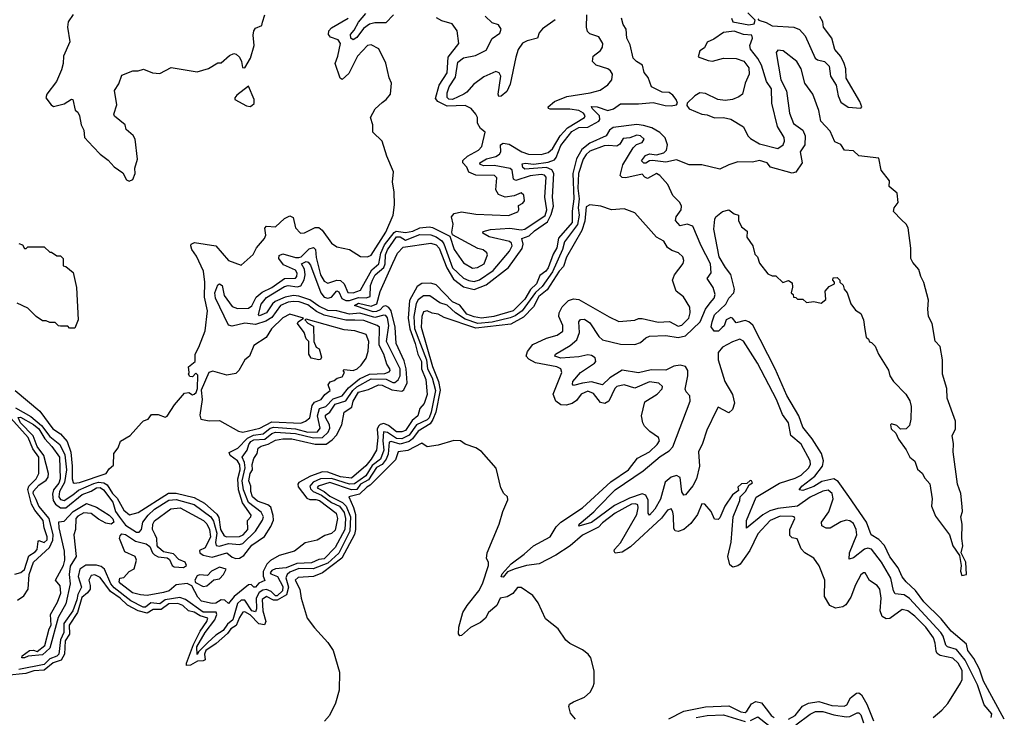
# Model space of a CAD drawing. Extents: x 2293878 to 2522763, y 823964 to 1006972.
# Tile 302 of 407: x 2414889 to 2420340, y 936995 to 940857. Entities that reach past the tile are written whole.
import ezdxf

# ---------------------------------------------------------------- set-up
doc = ezdxf.new("R2010")
doc.units = 0

msp = doc.modelspace()

# ---------------------------------------------------------------- linework, layer by layer
at = {"layer": '0CON20XD'}
for points in [[(2415185, 940886), (2415156.9, 940845), (2415154.4, 940815), (2415166, 940735), (2415130.8, 940655), (2415130, 940615), (2415121.2, 940578.8), (2415092.5, 940515), (2415039.2, 940445), (2415034, 940425), (2415063.3, 940385), (2415076.4, 940376.4), (2415135, 940390.8), (2415175, 940417.5), (2415182.5, 940415), (2415196.4, 940356.4), (2415210, 940345), (2415220, 940325), (2415228.8, 940275), (2415243.3, 940245), (2415247.5, 940205), (2415295, 940152.5), (2415335, 940112.5), (2415379.7, 940079.7), (2415412.6, 940042.6), (2415459.4, 940009.4), (2415480.7, 939970.7), (2415495, 939962.5), (2415515, 939972.5), (2415527.5, 940005), (2415526.2, 940035), (2415541.1, 940085), (2415528, 940195), (2415517, 940217), (2415479.3, 940249.3), (2415472.5, 940275), (2415413.6, 940323.6), (2415410, 940335), (2415427.5, 940385), (2415413.3, 940465), (2415437, 940503), (2415455, 940550), (2415515, 940573.3), (2415545, 940573.3), (2415575, 940582.5), (2415625, 940562.5), (2415665, 940560), (2415727, 940593), (2415871.7, 940568.3), (2415935, 940587.5), (2415985, 940617.5), (2416005, 940617.5), (2416050.7, 940659.3), (2416075, 940670), (2416087, 940667), (2416105, 940650), (2416117.5, 940625), (2416123, 940593), (2416135, 940590), (2416167.5, 940645), (2416186.4, 940713.6), (2416182, 940772), (2416186, 940795), (2416195, 940811.2), (2416230, 940825), (2416233, 940843), (2416246.2, 940883.8)], [(2415442.3, 938102.3), (2415475, 938059.3), (2415535, 938020.4), (2415550.7, 938019.3), (2415563.2, 938035), (2415570.7, 938075), (2415600.7, 938115), (2415635, 938147.7), (2415715, 938197.8), (2415755, 938201.1), (2415855, 938173.7), (2415946.6, 938105), (2415961.4, 938081.4), (2415979.8, 938015), (2415972.2, 937962.2), (2415976.1, 937946.1), (2415995, 937942.7), (2416045, 937957.4), (2416105, 937952.2), (2416125, 937958.1), (2416194.1, 938025), (2416233.4, 938086.6), (2416238.6, 938105), (2416225, 938130.3), (2416154.8, 938185), (2416128.8, 938255), (2416121.5, 938305), (2416137, 938377), (2416133.4, 938405), (2416120.6, 938435), (2416148.3, 938475), (2416158.1, 938505), (2416168.6, 938521.4), (2416185, 938531.6), (2416245.8, 938534.2), (2416285, 938565.7), (2416305, 938573.4), (2416415, 938566.1), (2416515, 938541.9), (2416565, 938544.3), (2416595.9, 938574.1), (2416606.8, 938595), (2416603.4, 938615), (2416581.6, 938655), (2416582.8, 938667.2), (2416606.2, 938683.8), (2416635, 938727.9), (2416695, 938747.3), (2416732.9, 938805), (2416755, 938825.5), (2416835, 938868.4), (2416917.1, 938867.1), (2416955, 938849.4), (2416965, 938849.1), (2416985, 938863.2), (2416995.5, 938885), (2416994.5, 938925), (2416919.8, 939075), (2416932.5, 939165), (2416925, 939205.8), (2416915, 939218.9), (2416905, 939221.2), (2416855, 939208.8), (2416772.1, 939232.1), (2416715, 939226.8), (2416645, 939245.7), (2416595, 939246.7), (2416545, 939270.5), (2416495, 939305.5), (2416435, 939326.6), (2416405, 939330.3), (2416358.5, 939321.5), (2416303.3, 939296.7), (2416289, 939285), (2416255.9, 939234.1), (2416217.2, 939217.3), (2416210.2, 939225), (2416225, 939282), (2416255, 939319.2), (2416355, 939380), (2416375, 939384.9), (2416425, 939378), (2416445.3, 939384.7), (2416463.4, 939416.6), (2416468.8, 939445), (2416465.5, 939475.5), (2416448.7, 939505), (2416475, 939519.4), (2416485.8, 939515.8), (2416498.2, 939498.2), (2416556.2, 939345), (2416575, 939321.4), (2416595, 939315.3), (2416615, 939320.5), (2416645, 939356.2), (2416655, 939349.8), (2416673.2, 939313.2), (2416695, 939302.1), (2416715, 939302.2), (2416765, 939320.1), (2416807, 939317), (2416829.5, 939325), (2416831.8, 939385), (2416841.6, 939415), (2416856.1, 939445), (2416905, 939485.2), (2416912.8, 939505), (2416914.5, 939555), (2416925, 939583.5), (2416975, 939655.1), (2416995, 939655.3), (2417025, 939637.1), (2417105, 939667.9), (2417165, 939667), (2417194.8, 939654.8), (2417225, 939633.4), (2417237, 939617), (2417285, 939484.3), (2417345, 939425.6), (2417375, 939412.9), (2417405, 939408.6), (2417435, 939417.5), (2417510.5, 939469.5), (2417599.9, 939575), (2417614.5, 939605), (2417610.8, 939620.7), (2417599.7, 939629.7), (2417488, 939655), (2417452.5, 939675), (2417454.4, 939685), (2417495, 939694.9), (2417603.1, 939703.1), (2417665, 939694.5), (2417685, 939697.6), (2417797, 939773), (2417807.1, 939805), (2417796.6, 939875), (2417803.8, 939985), (2417795, 939996.5), (2417775, 939999.4), (2417715, 939992.6), (2417635, 939967.5), (2417622.4, 939975), (2417615, 940024.4), (2417604.2, 940034.2), (2417515, 940049.3), (2417457.6, 940047.6), (2417438.8, 940055), (2417436.1, 940065), (2417472.8, 940087.3), (2417525, 940100), (2417545, 940112.3), (2417552.1, 940125), (2417550.6, 940165), (2417565, 940173.4), (2417598.3, 940168.3), (2417668.4, 940125), (2417705, 940112.2), (2417775, 940111), (2417815, 940122.7), (2417838.5, 940141.5), (2417880.7, 940215), (2417921.1, 940258.9), (2418015.7, 940315), (2418018.8, 940325), (2418009.5, 940339.5), (2417984, 940354), (2417935, 940361.4), (2417825, 940362.3), (2417816.7, 940365), (2417814.3, 940375), (2417850, 940405), (2417917.1, 940432.9), (2418047.7, 940452.3), (2418102.7, 940467.3), (2418145, 940497.1), (2418166.2, 940525), (2418170.8, 940555), (2418159.6, 940575), (2418145, 940585.2), (2418080.5, 940605), (2418059.4, 940625), (2418063.9, 940655), (2418103.8, 940686.2), (2418115.3, 940705), (2418117.8, 940725), (2418095, 940762.9), (2418045, 940778.3), (2418032.3, 940792.3), (2418026.5, 940815), (2418028.5, 940885)], [(2416958.9, 940885), (2416915, 940840.3), (2416855, 940840.3), (2416825, 940832.6), (2416792.2, 940807.8), (2416755, 940758.9), (2416735, 940746.6), (2416721.7, 940755), (2416720, 940775), (2416741.1, 940798.9), (2416763.7, 940843.7), (2416805, 940891.1)], [(2417852.8, 940857.2), (2417782.9, 940807.1), (2417764.5, 940785), (2417755, 940754.3), (2417699, 940741), (2417673, 940727), (2417647.7, 940692.3), (2417635, 940650), (2417605, 940501.1), (2417585, 940460), (2417555, 940433.4), (2417542.1, 940432.1), (2417537.7, 940445), (2417551.6, 940545), (2417542.5, 940562.5), (2417525, 940571.1), (2417458.3, 940541.7), (2417400.7, 940499.3), (2417365, 940455.5), (2417348.5, 940445), (2417285, 940415.9), (2417265, 940417.1), (2417255, 940425.8), (2417255, 940452.9), (2417266.9, 940485), (2417301.6, 940538.4), (2417315, 940622.5), (2417345, 940646), (2417411.5, 940658.5), (2417472.1, 940687.9), (2417505, 940753.3), (2417547, 940783), (2417553.5, 940805), (2417538.9, 940828.9), (2417505, 940840.5), (2417465, 940876.2)], [(2418829.1, 940865), (2418837.3, 940845), (2418925, 940829.4), (2418955.5, 940835), (2418961.2, 940855), (2418920, 940895)], [(2414864, 938804), (2414999.6, 938689.6), (2415072.9, 938592.9), (2415114.3, 938564.3), (2415151.6, 938521.6), (2415172.4, 938462.4), (2415180.4, 938385), (2415180, 938315), (2415184.8, 938294.8), (2415191.2, 938291.2), (2415220.6, 938295), (2415366.9, 938345), (2415385, 938371.2), (2415408.5, 938391.5), (2415410, 938455), (2415435, 938487.5), (2415446.2, 938523.8), (2415500, 938555), (2415563.3, 938625), (2415575, 938636.7), (2415600, 938645), (2415618.3, 938671.7), (2415655, 938672), (2415695, 938657.5), (2415705, 938662.5), (2415746.7, 938725), (2415800.7, 938789.3), (2415825, 938792.5), (2415845, 938780), (2415855, 938783.3), (2415866.1, 938793.9), (2415873.3, 938815), (2415875, 938890), (2415865, 938900), (2415845, 938880), (2415831.7, 938881.7), (2415823.3, 938895), (2415827.5, 938905), (2415823.3, 938935), (2415860, 938965), (2415860, 939005), (2415881.4, 939045), (2415915.5, 939135), (2415929.2, 939245), (2415911.9, 939321.9), (2415914.7, 939404.7), (2415907.2, 939465), (2415868.1, 939548.1), (2415842.5, 939585), (2415835.8, 939605), (2415838.8, 939615), (2415856, 939624), (2415975, 939605.6), (2416045, 939524), (2416115, 939497.5), (2416182, 939558), (2416200.6, 939595), (2416244.4, 939645), (2416251.8, 939665), (2416246.9, 939703.1), (2416255, 939714.2), (2416305, 939711.4), (2416355, 939757.1), (2416385, 939771.4), (2416402.1, 939762.1), (2416416.4, 939705), (2416443.8, 939675), (2416465, 939677.5), (2416525, 939707.5), (2416545, 939707.7), (2416562.8, 939692.8), (2416615, 939620.8), (2416645, 939600), (2416714.4, 939584.4), (2416775.6, 939545.6), (2416815, 939543.5), (2416835, 939554.4), (2416915, 939680.4), (2416956.2, 939775), (2416963.1, 939833.1), (2416962.3, 939905), (2416952.9, 939957.1), (2416957.5, 940015), (2416921.7, 940101.7), (2416896, 940185), (2416843.3, 940235), (2416843.3, 940275), (2416831.2, 940315), (2416857, 940363), (2416895, 940398), (2416918, 940415), (2416941.2, 940445), (2416946.9, 940505), (2416934.2, 940535), (2416915.8, 940615.8), (2416876.7, 940695), (2416835, 940718), (2416815, 940714.2), (2416758.5, 940655), (2416711.2, 940558.8), (2416675, 940526.2), (2416663.6, 940533.6), (2416634.7, 940615), (2416650.4, 940655), (2416665.4, 940725.4), (2416651.8, 940745), (2416609.6, 940759.6), (2416598.8, 940775), (2416601.1, 940795), (2416615, 940812.3), (2416706.8, 940865)], [(2415638.8, 938005), (2415624.1, 938035), (2415625.3, 938065), (2415635, 938083.3), (2415725, 938149.7), (2415776.9, 938155), (2415906.1, 938085), (2415925, 938065.4), (2415940.4, 938035), (2415944.7, 937995), (2415915, 937933.6), (2415885, 937918), (2415885.7, 937905), (2415905, 937893.2), (2415955, 937882.4), (2416035, 937905.9), (2416065, 937880.9), (2416085, 937873.8), (2416105, 937876.2), (2416129, 937891), (2416175, 937947.9), (2416243.5, 937996.5), (2416279.3, 938050.7), (2416293.4, 938086.6), (2416292.9, 938112.9), (2416279.5, 938159.5), (2416262.4, 938172.4), (2416205, 938192.1), (2416178.1, 938215), (2416168.8, 938245), (2416168.3, 938275), (2416157.2, 938305), (2416164.8, 938345), (2416178.1, 938365), (2416176.7, 938395), (2416185, 938428.6), (2416203.8, 938455), (2416208.5, 938485), (2416225.9, 938495.9), (2416265, 938507.4), (2416305, 938529.9), (2416345, 938537.1), (2416395, 938536.6), (2416525, 938507.6), (2416585, 938508), (2416619.1, 938530.9), (2416642.7, 938557.3), (2416672.8, 938615), (2416685.4, 938685), (2416728.2, 938711.8), (2416734.6, 938745), (2416765, 938795.1), (2416820.2, 938809.8), (2416875, 938836.2), (2416895, 938834.1), (2416948.6, 938808.6), (2417005, 938801.6), (2417015, 938807.5), (2417033.1, 938846.9), (2417028.7, 938925), (2417017.9, 938967.9), (2416972.8, 939065), (2416967.7, 939155), (2416945.8, 939245.8), (2416933.4, 939263.4), (2416915, 939273.5), (2416900.5, 939269.5), (2416885, 939251.6), (2416865, 939241.3), (2416845, 939240.7), (2416811.7, 939251.7), (2416742.5, 939275), (2416765, 939288.2), (2416835, 939271.2), (2416865.9, 939284.1), (2416885, 939352.5), (2416955, 939510), (2416980.5, 939565), (2417011.3, 939598.7), (2417165, 939619.4), (2417195, 939611.6), (2417211.9, 939591.9), (2417252.9, 939482.9), (2417290.4, 939420.4), (2417345, 939378.1), (2417405, 939362.7), (2417471.2, 939388.8), (2417594.6, 939485.4), (2417670.2, 939590.2), (2417676.8, 939615), (2417669.6, 939645), (2417709.9, 939660.1), (2417738.3, 939688.3), (2417811.6, 939738.4), (2417831.8, 939778.2), (2417843.8, 939825), (2417839.2, 939875), (2417846.6, 940005), (2417835.7, 940025.7), (2417805, 940039), (2417685, 940030), (2417675, 940038.5), (2417670.5, 940059.5), (2417686.8, 940063.2), (2417735, 940057.4), (2417815, 940068.2), (2417848.9, 940081.1), (2417859.7, 940095), (2417885, 940160.5), (2417945, 940237.8), (2417985, 940260.1), (2418035, 940261.4), (2418095.2, 940295), (2418100.6, 940305), (2418099.1, 940325), (2418057.6, 940365), (2418053.8, 940376.2), (2418085, 940375.5), (2418145, 940353.8), (2418176.6, 940363.4), (2418215, 940391.7), (2418315, 940391.2), (2418395, 940398.2), (2418462.7, 940382.7), (2418495, 940379.9), (2418524.1, 940385.9), (2418529.8, 940395), (2418523.5, 940415), (2418505, 940439.6), (2418485, 940453.6), (2418445, 940455.7), (2418386.2, 940485), (2418368, 940538), (2418346.7, 940565), (2418337.5, 940605), (2418303.3, 940625), (2418284.3, 940645), (2418268.3, 940718.3), (2418250, 940755), (2418246.2, 940805), (2418230.5, 940830.5), (2418221.2, 940865)], [(2417295, 939584.3), (2417345, 939511.2), (2417395, 939481.2), (2417423.8, 939485), (2417460.8, 939505), (2417478.8, 939555), (2417475, 939566.7), (2417455, 939582.5), (2417425, 939590), (2417285.6, 939665.6), (2417281.1, 939681.1), (2417288.9, 939725), (2417279.6, 939765), (2417295, 939784.5), (2417335, 939793.1), (2417415, 939780), (2417595, 939773.1), (2417646.4, 939793.6), (2417652.5, 939805), (2417651.2, 939828.8), (2417675, 939841.2), (2417683.8, 939855), (2417680, 939885), (2417665, 939898), (2417627.1, 939882.9), (2417575.6, 939874.4), (2417538.7, 939888.7), (2417525.4, 939915), (2417531.2, 939981.2), (2417517.8, 939995), (2417415, 939996.1), (2417375, 940013.1), (2417365, 940040.3), (2417341.7, 940065), (2417341.5, 940078.5), (2417368.1, 940101.9), (2417428.2, 940135), (2417448.2, 940155), (2417466.2, 940235), (2417440, 940255), (2417424, 940285), (2417422.5, 940315), (2417415, 940333.3), (2417388.9, 940365), (2417355, 940382.3), (2417255, 940378.3), (2417204.3, 940404.3), (2417190.9, 940420.9), (2417211.5, 940495), (2417255, 940563.1), (2417261.1, 940648.9), (2417319.4, 940725), (2417310, 940795), (2417283.8, 940835), (2417225, 940851.2), (2417196.8, 940866.8)], [(2418975, 940862.5), (2418980, 940855), (2419021.7, 940841.7), (2419055, 940822.5), (2419175, 940816), (2419205, 940802.7), (2419237.2, 940767.2), (2419292.5, 940645), (2419305.3, 940635.3), (2419345, 940625.2), (2419369.4, 940599.4), (2419378.1, 940545), (2419408.2, 940495), (2419420, 940435), (2419435, 940401.1), (2419475, 940373.2), (2419545, 940367.1), (2419551.1, 940375), (2419539.1, 940405), (2419464.3, 940534.3), (2419461.8, 940585), (2419453.8, 940615), (2419435, 940653.3), (2419401.8, 940691.8), (2419385.4, 940755), (2419339.4, 940815), (2419335.9, 940845.9), (2419318.2, 940875)], [(2419085, 940144.8), (2419115.8, 940165), (2419123.3, 940185), (2419120.8, 940205), (2419083.7, 940265), (2419053.5, 940395), (2419051.3, 940475), (2419022.5, 940515), (2418996, 940606), (2418975, 940643.1), (2418934.1, 940694.1), (2418931.7, 940715), (2418945.4, 940755.4), (2418941.5, 940771.5), (2418895, 940775.2), (2418845, 940793.2), (2418785, 940787.2), (2418730.8, 940749.2), (2418695, 940733.5), (2418679.2, 940700.9), (2418654.7, 940685.3), (2418645, 940652.5), (2418700.6, 940630.6), (2418725, 940628.1), (2418785, 940644.4), (2418855, 940641.6), (2418897.2, 940627.2), (2418925, 940591.4), (2418927.3, 940555), (2418904.4, 940505), (2418890, 940445), (2418870.3, 940429.7), (2418835, 940415.4), (2418795, 940409.6), (2418753.3, 940415), (2418685, 940449.4), (2418655, 940451.4), (2418625.6, 940435), (2418584.4, 940395.6), (2418581.9, 940381.9), (2418594.6, 940364.6), (2418665, 940333.9), (2418695, 940330.5), (2418734.8, 940314.8), (2418785, 940315.5), (2418825, 940306.9), (2418895, 940264.3), (2418920.3, 940215), (2418935, 940198.6), (2418985, 940170.5), (2419085, 940144.8)], [(2420339.6, 936985), (2420225, 937194.6), (2420201.8, 937261.8), (2420171.7, 937321.7), (2420137.3, 937365), (2420130, 937400), (2420045, 937472.5), (2419990.1, 937540.1), (2419895, 937633.8), (2419847.3, 937697.3), (2419796.2, 937745), (2419775, 937773.1), (2419751.9, 937821.9), (2419705, 937884.5), (2419676.8, 937946.8), (2419645, 937980), (2419602.5, 938005), (2419577.3, 938075), (2419478.5, 938218.5), (2419419.8, 938299.8), (2419395, 938315.9), (2419329.9, 938300.1), (2419285, 938272.1), (2419225, 938251.1), (2419203.3, 938255), (2419219.2, 938275), (2419290.4, 938329.6), (2419333.7, 938385), (2419339.1, 938415), (2419327.1, 938455), (2419276.2, 938536.2), (2419225, 938601.1), (2419202.9, 938665), (2419135, 938777.1), (2419071.8, 938925), (2418946.7, 939166.7), (2418925, 939184.5), (2418905, 939191.4), (2418855, 939178.8), (2418835.7, 939205.7), (2418825, 939208.8), (2418800, 939195), (2418788.3, 939161.7), (2418777, 939153), (2418757.8, 939132.2), (2418733.5, 939133.5), (2418717, 939157), (2418722.1, 939185), (2418735, 939223.8), (2418798, 939282), (2418814.5, 939315), (2418841.4, 939345), (2418845.7, 939365.7), (2418826.3, 939446.3), (2418795.4, 939485.4), (2418761.8, 939545), (2418731.9, 939698.1), (2418737, 939753), (2418743.3, 939765), (2418780, 939795), (2418815, 939803.8), (2418845, 939782.5), (2418867.5, 939775), (2418867.5, 939745), (2418885, 939710), (2418917, 939687), (2418913.6, 939653.6), (2418947.5, 939605), (2418959.3, 939559.3), (2418973.6, 939543.6), (2418985, 939510), (2419030.7, 939450.7), (2419055, 939440), (2419075, 939440), (2419113, 939403), (2419145, 939412.5), (2419165, 939400), (2419167, 939377), (2419160, 939345), (2419170, 939335), (2419171.7, 939321.7), (2419185, 939320), (2419195, 939310), (2419225, 939310), (2419245, 939292.5), (2419285, 939297.5), (2419325, 939287.5), (2419351.7, 939308.3), (2419347.5, 939355), (2419370.7, 939379.3), (2419400, 939395), (2419400, 939405), (2419390, 939415), (2419391.7, 939428.3), (2419415, 939430), (2419430, 939415), (2419430, 939405), (2419447, 939387), (2419452.5, 939365), (2419470, 939345), (2419490, 939285), (2419515, 939250), (2419545, 939230), (2419560, 939195), (2419568.3, 939141.7), (2419575, 939100), (2419588.3, 939088.3), (2419593.6, 939073.6), (2419605, 939070), (2419625, 939050), (2419642.5, 939005), (2419697.7, 938917.7), (2419706.7, 938885), (2419726.7, 938855), (2419795, 938783.3), (2419817.3, 938747.3), (2419823.3, 938715), (2419822.5, 938645), (2419815, 938610), (2419797, 938593), (2419765, 938590), (2419745, 938610), (2419715, 938620), (2419710, 938615), (2419713, 938593), (2419738.3, 938568.3), (2419753.3, 938535), (2419796.1, 938476.1), (2419817.5, 938435), (2419843.6, 938413.6), (2419859.3, 938369.3), (2419885, 938347.5), (2419898.8, 938318.8), (2419927.1, 938287.1), (2419940, 938205), (2419936.2, 938165), (2419957.9, 938107.9), (2420036.7, 938005), (2420054, 937945), (2420091.7, 937891.7), (2420101.2, 937835), (2420097.5, 937805), (2420105, 937780), (2420130, 937785), (2420126.7, 937855), (2420100, 937905), (2420110, 937945), (2420104.2, 937985), (2420105.8, 938065), (2420098.8, 938105), (2420107.5, 938135), (2420106.9, 938163.1), (2420098.2, 938235), (2420080, 938285), (2420055.7, 938465), (2420058.7, 938508.7), (2420050.5, 938555), (2420068.8, 938591.2), (2420070.1, 938635), (2420022.8, 938762.7), (2420020.7, 938815), (2419997.9, 938895), (2419996.7, 938975), (2419985, 939047.1), (2419957.4, 939077.4), (2419940.8, 939175), (2419919.4, 939215), (2419915.4, 939255.4), (2419920.6, 939305), (2419895, 939402.5), (2419877.5, 939435), (2419866.5, 939475), (2419832.8, 939512.8), (2419822.5, 939535), (2419821.7, 939591.7), (2419807.3, 939705), (2419795.8, 939725), (2419769.7, 939749.7), (2419726.4, 939795), (2419729.7, 939815), (2419752.4, 939845), (2419746.3, 939896.3), (2419703, 939933), (2419704.2, 939965), (2419658.1, 940025), (2419645, 940091), (2419535, 940103), (2419505, 940131.2), (2419455, 940134.4), (2419435, 940166), (2419400.9, 940180.9), (2419375, 940240.5), (2419323.9, 940295), (2419312.5, 940355), (2419279.6, 940445), (2419235.4, 940505.4), (2419214.6, 940585), (2419191.3, 940625), (2419115.8, 940685), (2419085, 940688.1), (2419077.3, 940675), (2419102.1, 940525), (2419133.4, 940463.4), (2419150.7, 940339.3), (2419172.3, 940282.3), (2419223.7, 940245), (2419236.7, 940215), (2419234.8, 940165), (2419210.2, 940125), (2419221.3, 940065), (2419186.2, 940013.8), (2419165, 940006.7), (2419045, 940041.4), (2419026.2, 940065), (2418985, 940077.6), (2418945, 940067.9), (2418865, 940070.2), (2418815, 940054.5), (2418765, 940029.4), (2418664.4, 940054.4), (2418594.6, 940054.6), (2418525, 940082.3), (2418465, 940068.3), (2418391.9, 940078.1), (2418374.8, 940075.2), (2418355, 940062.4), (2418343.4, 940063.4), (2418330.5, 940075), (2418354.1, 940105), (2418375, 940113.9), (2418415, 940109.5), (2418455, 940119.6), (2418469.7, 940135), (2418475.9, 940164.1), (2418462.8, 940202.8), (2418432.6, 940232.6), (2418389.2, 940259.2), (2418341.8, 940271.8), (2418305, 940277.5), (2418175, 940260.2), (2418154, 940246), (2418135.8, 940215), (2418045, 940174.1), (2418001.4, 940138.6), (2417972.2, 940087.8), (2417950.7, 940005), (2417956.3, 939865), (2417946.7, 939796.7), (2417946.8, 939735), (2417872.2, 939647.8), (2417863.4, 939595), (2417841.7, 939558.3), (2417815, 939483.3), (2417802.2, 939465), (2417769.2, 939440.8), (2417750, 939395), (2417715.8, 939364.2), (2417685, 939310.2), (2417620.7, 939245), (2417514.4, 939214.4), (2417445, 939204.9), (2417405, 939211.8), (2417365, 939227.5), (2417326.1, 939276.1), (2417285, 939295.6), (2417195, 939388.9), (2417165, 939398.2), (2417115, 939397.1), (2417089.4, 939380.6), (2417047.4, 939302.6), (2417039.1, 939205), (2417048.9, 939145), (2417078.7, 939065), (2417093.6, 939005), (2417114.1, 938965), (2417113.3, 938925), (2417136.8, 938865), (2417145, 938781.9), (2417127.8, 938732.2), (2417105, 938704.5), (2417092.5, 938665), (2417062.3, 938637.7), (2417025, 938583.3), (2417005, 938574.9), (2416975, 938576.1), (2416930.3, 938610.3), (2416905, 938621.4), (2416885, 938616.6), (2416875, 938607.4), (2416868.8, 938591.2), (2416871.3, 938545), (2416864.3, 938475), (2416834.8, 938425.2), (2416805, 938387.7), (2416725, 938319.8), (2416665, 938325.7), (2416595, 938352.1), (2416565, 938354.3), (2416499, 938331), (2416435, 938295.9), (2416428.4, 938285), (2416430.5, 938270.5), (2416478.5, 938208.5), (2416495, 938200.5), (2416528.3, 938201.7), (2416549.1, 938195), (2416640.3, 938125), (2416648.3, 938095), (2416635, 938031.1), (2416615, 938012.1), (2416577.9, 938002.1), (2416535, 937976), (2416469.5, 937960.5), (2416410, 937915), (2416325, 937890.6), (2416277.4, 937862.6), (2416257.5, 937842.5), (2416237, 937803), (2416236.6, 937776.6), (2416246.6, 937753.4), (2416212.2, 937737.8), (2416195, 937716.4), (2416185, 937715.7), (2416170.8, 937730.8), (2416155, 937727.8), (2416075.9, 937664.1), (2416045, 937625.6), (2416025, 937643.8), (2416005, 937644.8), (2415975, 937627.8), (2415955.4, 937625.4), (2415895, 937638.8), (2415875, 937661.1), (2415842.5, 937722.5), (2415816.7, 937736.7), (2415755, 937728.5), (2415715.6, 937695), (2415685.6, 937685.6), (2415595, 937670.3), (2415557.5, 937672.5), (2415513.8, 937685), (2415448, 937735), (2415440, 937745), (2415443.8, 937766.2), (2415465, 937770), (2415495, 937802.5), (2415523.3, 937816.7), (2415535.6, 937865), (2415527.5, 937885), (2415470.7, 937910.7), (2415442.1, 937985), (2415445, 938000), (2415455, 938011.1), (2415475, 938008.1), (2415530.1, 937970.1), (2415590, 937955), (2415610, 937940), (2415624.4, 937905), (2415634.7, 937894.7), (2415655, 937884.4), (2415705, 937878.8), (2415718.1, 937868.1), (2415734, 937835), (2415745, 937827.5), (2415795, 937824.4), (2415813.3, 937835), (2415805, 937853.3), (2415769.5, 937869.5), (2415740.7, 937900.7), (2415685, 937911.2), (2415657.5, 937935), (2415650, 937945), (2415647.5, 937985), (2415638.8, 938005)], [(2416165, 940377.5), (2416175, 940382.5), (2416186.4, 940393.6), (2416186.7, 940415), (2416155, 940490), (2416090.7, 940439.3), (2416080, 940425), (2416080, 940415), (2416145, 940380), (2416165, 940377.5)], [(2419095, 938290.8), (2419181.5, 938318.5), (2419215, 938335.2), (2419256.4, 938375), (2419265.8, 938395), (2419264.2, 938415), (2419215, 938507.8), (2419158.4, 938555), (2419144.4, 938625), (2419110.8, 938670.8), (2419078, 938755), (2418972.7, 938955), (2418895, 939078.2), (2418875, 939089.1), (2418835, 939074), (2418779.4, 939045), (2418755.5, 939015), (2418754.9, 938975), (2418792.6, 938855), (2418835, 938782.5), (2418846.2, 938735), (2418835, 938698.4), (2418815, 938681.6), (2418755, 938712.8), (2418746, 938696), (2418692.4, 938585), (2418668.3, 938511.7), (2418645.8, 938465), (2418652.2, 938385), (2418635.9, 938315), (2418615, 938276.3), (2418575, 938226.1), (2418565, 938225.8), (2418555, 938243.6), (2418545, 938322.5), (2418524.8, 938334.8), (2418495, 938324.9), (2418463.1, 938296.9), (2418436.6, 938203.4), (2418405, 938148.3), (2418375, 938114.2), (2418368, 938125), (2418368.2, 938198.2), (2418355.1, 938225.1), (2418335, 938233), (2418265, 938208.4), (2418182.2, 938167.8), (2418055, 938073.1), (2417983.9, 938053.9), (2417986.9, 938065), (2418068.1, 938131.9), (2418088, 938155), (2418185, 938254.8), (2418340.9, 938359.1), (2418435, 938438.3), (2418485, 938469.9), (2418505, 938493.1), (2418600.2, 938745), (2418599.4, 938775), (2418577.9, 938797.9), (2418572.4, 938812.4), (2418587.3, 938885), (2418586.8, 938915), (2418575, 938937.6), (2418545.1, 938945.1), (2418510.8, 938939.2), (2418465, 938916.7), (2418385, 938919.1), (2418315, 938902.1), (2418225, 938917.4), (2418155.1, 938875), (2418115, 938836), (2418055, 938851.5), (2418005.2, 938845.2), (2417955, 938832.4), (2417948.7, 938838.7), (2417951.1, 938855), (2417993.2, 938905), (2418070.3, 938955), (2418078.3, 938965), (2418074.3, 938985), (2418055, 938998), (2418035, 939001.8), (2417985, 938991.3), (2417885, 938983.6), (2417851.5, 938995), (2417855.5, 939005), (2417936.9, 939053.1), (2417973.8, 939085), (2417987.3, 939125), (2417984.7, 939185), (2417992.7, 939197.3), (2418015, 939198.8), (2418045, 939179.5), (2418094.1, 939104.1), (2418116.2, 939085), (2418215, 939060.7), (2418295, 939059.9), (2418325, 939070.2), (2418355, 939096.3), (2418375, 939104.8), (2418465, 939108.6), (2418535, 939097.9), (2418575, 939107.9), (2418655.1, 939185), (2418684.7, 939255.3), (2418710.5, 939289.5), (2418732.7, 939315), (2418738.2, 939335), (2418727.3, 939375), (2418694.8, 939425), (2418717.7, 939455), (2418713.6, 939505), (2418661.3, 939605), (2418615, 939713.7), (2418584.5, 939725.5), (2418545, 939716.7), (2418519.7, 939745), (2418522.9, 939765), (2418551.3, 939805), (2418552.3, 939825), (2418543.3, 939845), (2418503.8, 939883.9), (2418476.7, 939945), (2418432.9, 939995), (2418415, 940005.9), (2418365, 939978.3), (2418350, 939985), (2418335, 940001.9), (2418245, 939980.9), (2418224.5, 939984.5), (2418213.6, 939995), (2418227.2, 940052.8), (2418285, 940147.8), (2418304.1, 940165.9), (2418335, 940176.7), (2418345.5, 940195), (2418325, 940214.5), (2418305, 940218.8), (2418266.4, 940203.6), (2418230, 940200), (2418211, 940169), (2418195, 940156.8), (2418148.5, 940161.5), (2418125, 940158.6), (2418045, 940128.6), (2418025, 940111.6), (2418007.5, 940085), (2417982.2, 940005), (2417978.7, 939925), (2417985.6, 939865), (2417980.4, 939815), (2417985.9, 939775), (2417977.3, 939722.7), (2417905, 939626.6), (2417894.6, 939585), (2417838.5, 939461.5), (2417780.6, 939379.4), (2417743.5, 939346.5), (2417671.3, 939245), (2417632.4, 939217.6), (2417605, 939206.7), (2417505, 939182.7), (2417424.9, 939174.9), (2417355, 939198.5), (2417301.2, 939235), (2417255, 939276.2), (2417215, 939289.2), (2417158.9, 939328.9), (2417125, 939329), (2417095, 939305.5), (2417083.1, 939286.9), (2417071.4, 939215), (2417075, 939147.7), (2417140.5, 938975), (2417146.7, 938925), (2417171.6, 938875), (2417190.7, 938805), (2417167.2, 938685), (2417155, 938653.4), (2417145, 938641.9), (2417085, 938614.2), (2417045, 938556.8), (2417005, 938537.5), (2416975, 938537.9), (2416925, 938572.7), (2416903.5, 938576.5), (2416899.6, 938525), (2416904.3, 938475), (2416885.9, 938425), (2416840.8, 938389.2), (2416805, 938331.6), (2416742.8, 938287.2), (2416715, 938285.7), (2416615, 938317), (2416555, 938315.5), (2416513.4, 938296.6), (2416495.4, 938275), (2416499.4, 938259.4), (2416514.5, 938244.5), (2416559.4, 938225), (2416615, 938185.3), (2416660.1, 938165), (2416685, 938129.3), (2416692.2, 938095), (2416689.2, 938035), (2416635.4, 937935), (2416575, 937873.1), (2416545, 937868), (2416505, 937850.4), (2416423.2, 937846.8), (2416365, 937822.5), (2416305, 937817.7), (2416285, 937808.8), (2416276.5, 937795), (2416279.1, 937789.1), (2416315.6, 937775.6), (2416345, 937718.8), (2416344.4, 937695), (2416315, 937667.7), (2416305, 937668.4), (2416281.3, 937691.3), (2416255, 937702.6), (2416235, 937699), (2416215, 937686.1), (2416198.4, 937655), (2416200.4, 937595), (2416195, 937579.1), (2416174.6, 937585), (2416135, 937644.6), (2416115, 937643), (2416094.9, 937625), (2416068.2, 937535), (2416040, 937510), (2416016.3, 937475), (2415975, 937450.2), (2415930, 937410), (2415880.5, 937359.5), (2415872.2, 937342.2), (2415869, 937385), (2415915, 937465), (2415969.2, 937535), (2415980.3, 937565), (2415977.2, 937577.2), (2415905, 937577.6), (2415807.3, 937647.3), (2415775, 937658.9), (2415695, 937646.5), (2415665, 937623.1), (2415615, 937629.8), (2415585, 937604.6), (2415573.1, 937605), (2415505, 937640.5), (2415411.2, 937711.2), (2415393.9, 937735), (2415358.3, 937815), (2415339.6, 937829.6), (2415315, 937837.4), (2415255, 937838.1), (2415221.2, 937815), (2415213.1, 937775), (2415230.7, 937715), (2415210.4, 937675), (2415205.4, 937645), (2415182.3, 937585), (2415133, 937515), (2415133.4, 937465), (2415115.8, 937425), (2415104.9, 937345), (2415095, 937333.1), (2415055, 937319.2), (2415025, 937288.3), (2414885, 937260.5)], [(2419946, 936995), (2419994.4, 937035.6), (2420027.4, 937072.6), (2420097.5, 937185), (2420105.7, 937205), (2420105.7, 937254.3), (2420085, 937294.6), (2420055, 937322.9), (2419985, 937338), (2419968.8, 937348.8), (2419961.9, 937361.9), (2419957.6, 937405), (2419947.4, 937435), (2419905, 937493.9), (2419845, 937555.8), (2419806.4, 937585), (2419775, 937592.7), (2419705, 937541.5), (2419685, 937541.1), (2419664.1, 937554.1), (2419651.8, 937585), (2419658.4, 937655), (2419650.5, 937705), (2419635, 937725.6), (2419593, 937753), (2419570, 937795), (2419560, 937795), (2419545, 937783.3), (2419515, 937728.8), (2419489.1, 937660.9), (2419462.1, 937617.9), (2419445, 937607.5), (2419405, 937600), (2419374.5, 937614.5), (2419344.6, 937664.6), (2419346.9, 937755), (2419315, 937833.3), (2419285, 937876.7), (2419236.2, 937906.2), (2419215, 937927.5), (2419193.3, 937983.3), (2419165, 937988.1), (2419151.9, 938001.9), (2419151.5, 938035), (2419179.2, 938095), (2419176.7, 938105), (2419167.5, 938107.5), (2419098.4, 938108.4), (2419043.9, 938085), (2418975, 938011.5), (2418931.6, 937918.4), (2418876.8, 937843.2), (2418865, 937832.9), (2418837.2, 937827.2), (2418819.5, 937839.5), (2418809.1, 937885), (2418827.3, 937965), (2418839.1, 938105), (2418876, 938195), (2418876.7, 938215), (2418906, 938245), (2418927, 938283), (2418945, 938292.5), (2418940, 938305), (2418933, 938307), (2418915, 938290), (2418885, 938287.5), (2418865, 938270), (2418868.3, 938251.7), (2418835, 938227.5), (2418793.3, 938165), (2418765, 938100), (2418755, 938090), (2418735, 938092.5), (2418716.7, 938135), (2418682.5, 938175), (2418665, 938176.7), (2418641.3, 938118.7), (2418605, 938068.6), (2418565, 938034.2), (2418535, 938024.2), (2418518.3, 938028.3), (2418510.2, 938040.2), (2418509.1, 938109.1), (2418505, 938133.3), (2418495, 938148.8), (2418475, 938142.5), (2418441.5, 938098.5), (2418270.7, 937939.3), (2418225, 937910), (2418185, 937904.6), (2418179.6, 937915), (2418182.5, 937925), (2418215, 937961.1), (2418305, 938118.6), (2418313.5, 938155), (2418311.5, 938171.5), (2418297.7, 938177.7), (2418275, 938174.4), (2418185.6, 938125), (2418115, 938071.8), (2418092.5, 938047.5), (2418005, 938002.9), (2417936.4, 937943.6), (2417856.5, 937893.5), (2417765, 937844.6), (2417695, 937834.9), (2417632, 937818), (2417590, 937800), (2417565, 937770.5), (2417553.8, 937773.8), (2417560.6, 937789.4), (2417610.3, 937845), (2417682.1, 937897.9), (2417733.5, 937945), (2417825, 937993.6), (2417859.5, 938050.5), (2417884, 938076), (2418005, 938154), (2418161.4, 938298.6), (2418259.2, 938365), (2418309.8, 938430.2), (2418375.6, 938465), (2418418.5, 938505), (2418430, 938525), (2418426.2, 938545), (2418377.7, 938577.7), (2418347.7, 938607.7), (2418338, 938625), (2418332, 938665), (2418349.2, 938740.8), (2418418, 938785), (2418445, 938813.3), (2418447.5, 938827.5), (2418427.5, 938845), (2418375, 938852.5), (2418295, 938817.5), (2418235, 938835.6), (2418195, 938825.7), (2418183.3, 938815), (2418150.6, 938745), (2418127.9, 938732.1), (2418105, 938738), (2418065, 938787.5), (2418035, 938801.2), (2417997.8, 938785), (2417971.4, 938748.6), (2417947.6, 938732.4), (2417915, 938723.4), (2417885, 938725.3), (2417856.3, 938746.3), (2417841.8, 938785), (2417890, 938905), (2417885, 938923.8), (2417863.3, 938935), (2417745, 938958.2), (2417707.2, 938977.3), (2417692.5, 938995), (2417699.4, 939020.6), (2417730.1, 939059.9), (2417805, 939093.3), (2417865, 939110), (2417895, 939133.8), (2417895.7, 939164.3), (2417874, 939215), (2417875.5, 939235), (2417892.4, 939267.6), (2417927.6, 939302.4), (2417955, 939311.8), (2417985, 939307.3), (2418152, 939212), (2418206.4, 939186.4), (2418295, 939193.3), (2418315, 939203.3), (2418335, 939203.8), (2418423.1, 939183.1), (2418487, 939187), (2418535, 939160.5), (2418555, 939165.6), (2418593.3, 939205), (2418601.1, 939235), (2418599.4, 939265), (2418563, 939323), (2418524, 939355), (2418502.5, 939415), (2418514.2, 939445), (2418561.7, 939508.3), (2418565.7, 939525), (2418559.2, 939545), (2418536.4, 939566.4), (2418499.3, 939579.3), (2418475.5, 939595.5), (2418455, 939631.2), (2418415, 939653.3), (2418295, 939788.8), (2418235, 939810.8), (2418165, 939804), (2418105.6, 939825.6), (2418045, 939832), (2418025, 939822), (2418017.7, 939742.3), (2418000, 939690), (2417916.6, 939543.4), (2417899.2, 939490.8), (2417875, 939465.6), (2417808.4, 939361.5), (2417763.2, 939325), (2417732.7, 939267.3), (2417678.8, 939211.2), (2417607.8, 939172.2), (2417415, 939149.3), (2417238.1, 939208.1), (2417205, 939227.3), (2417172.3, 939232.3), (2417144.4, 939245.6), (2417125, 939240.6), (2417115.3, 939215), (2417112.3, 939155), (2417175, 938937.5), (2417208.1, 938855), (2417217.2, 938807.2), (2417192.9, 938685), (2417176.9, 938643.1), (2417160.7, 938619.3), (2417095, 938579.4), (2417063.3, 938536.7), (2417045, 938522.3), (2416995, 938507.8), (2416945, 938521.6), (2416935, 938517.8), (2416928.9, 938451.1), (2416918.1, 938425), (2416895.1, 938394.9), (2416865, 938378.1), (2416819.2, 938310.8), (2416776.4, 938285), (2416755, 938256), (2416725, 938254.4), (2416605.1, 938295.1), (2416541.4, 938275), (2416535.7, 938265), (2416575, 938245.5), (2416605, 938219.7), (2416675.2, 938185.2), (2416697, 938165), (2416719.5, 938105), (2416717.1, 938025), (2416655.6, 937904.4), (2416595, 937848.9), (2416513, 937817), (2416435, 937818.2), (2416385, 937798.8), (2416370.1, 937785), (2416362.4, 937767.6), (2416377.8, 937715), (2416366.5, 937673.5), (2416315, 937643.4), (2416294.6, 937644.6), (2416255, 937663.7), (2416232.1, 937647.9), (2416234.7, 937585), (2416250.8, 937525), (2416245, 937506.9), (2416213.1, 937513.1), (2416165, 937561.9), (2416135, 937579.9), (2416125, 937576.6), (2416105, 937547.3), (2416086.5, 937503.5), (2416058.7, 937485), (2416040, 937460), (2415976.7, 937403.3), (2415919.1, 937365), (2415911.2, 937345), (2415915, 937314.3), (2415905, 937307.7), (2415873.2, 937306.8), (2415834.6, 937284.6), (2415812, 937282), (2415811.9, 937295), (2415851.5, 937398.5), (2415888, 937472), (2415925.4, 937525), (2415929.6, 937545), (2415887.8, 937557.8), (2415855, 937577.8), (2415824.2, 937584.2), (2415791.9, 937615), (2415765, 937625.9), (2415715, 937622.6), (2415672.7, 937592.7), (2415627.3, 937592.7), (2415595, 937571.5), (2415544, 937584), (2415486, 937616), (2415445.9, 937655), (2415391.2, 937691.2), (2415335, 937769.3), (2415305, 937783.1), (2415285, 937780.8), (2415271.3, 937755), (2415279.6, 937725), (2415278.4, 937705), (2415265.2, 937684.8), (2415232.2, 937657.8), (2415209.6, 937575), (2415163.7, 937505), (2415163.9, 937455), (2415141.3, 937418.7), (2415136.2, 937345), (2415118.2, 937311.8), (2415075, 937296.8), (2415025, 937256.1), (2414967.5, 937252.5), (2414922.1, 937237.9), (2414815, 937225.9)], [(2414865, 938708.3), (2414951, 938661), (2415010.4, 938610.4), (2415055, 938550.3), (2415110.6, 938505), (2415139.2, 938449.2), (2415147.7, 938365), (2415136.3, 938295), (2415109.7, 938245), (2415106.3, 938215), (2415115, 938200.6), (2415135, 938196), (2415182.9, 938227.1), (2415215, 938251.9), (2415299.9, 938290.1), (2415326.2, 938296.2), (2415355, 938293.6), (2415372.6, 938282.6), (2415403.4, 938235), (2415428.4, 938208.4), (2415465, 938142.4), (2415496.3, 938116.4), (2415545, 938129.2), (2415713.1, 938236.9), (2415755, 938235.9), (2415855, 938211.7), (2415911.3, 938181.3), (2415980.3, 938120.3), (2415990.6, 938100.6), (2416000.8, 938035), (2416020.3, 938000.3), (2416035.1, 937995.1), (2416105, 937996.4), (2416125.2, 938005), (2416152.8, 938035), (2416149.4, 938085), (2416168.8, 938105), (2416170.4, 938115), (2416123, 938183), (2416100.2, 938255), (2416097, 938315), (2416109, 938365), (2416107.3, 938392.7), (2416095, 938415.9), (2416053.8, 938445), (2416048.8, 938461.2), (2416096.8, 938485), (2416149.3, 938540.7), (2416183.1, 938556.9), (2416236, 938564), (2416274.9, 938595.1), (2416295, 938600.8), (2416415, 938592.2), (2416485, 938573.6), (2416537.6, 938575), (2416552.4, 938595), (2416537.1, 938665), (2416548.4, 938705), (2416584.6, 938715.4), (2416625, 938757.4), (2416675, 938775.6), (2416710, 938820), (2416770.5, 938869.5), (2416825, 938894.2), (2416911, 938899), (2416935, 938906.9), (2416940.5, 938915), (2416938, 938925), (2416921, 938951), (2416904.5, 939005), (2416879.4, 939055), (2416881.1, 939155), (2416868.7, 939165), (2416795, 939192.4), (2416745, 939193.2), (2416695, 939194.7), (2416575, 939221.4), (2416532, 939241.9), (2416485, 939278.8), (2416435.4, 939295), (2416405, 939296.8), (2416375, 939294.2), (2416331.9, 939275), (2416285, 939208.8), (2416251.5, 939188.5), (2416195, 939169.7), (2416135, 939177.3), (2416065, 939159.8), (2416045, 939165.9), (2415973.1, 939315), (2415968.8, 939345), (2415985, 939389.4), (2415995, 939395.5), (2416009, 939385), (2416020.4, 939330.4), (2416065, 939269.8), (2416095, 939259.3), (2416155, 939260.4), (2416175, 939273.5), (2416199, 939321), (2416230.9, 939349.1), (2416285, 939374), (2416355, 939423.6), (2416415, 939425.7), (2416423.6, 939435), (2416425.7, 939454.3), (2416415, 939470), (2416349.9, 939499.9), (2416323, 939535), (2416325, 939551.5), (2416345, 939560.8), (2416415, 939540.9), (2416435, 939540.6), (2416447.6, 939545), (2416491.7, 939588.3), (2416515, 939596.4), (2416526.8, 939585), (2416530.6, 939540.6), (2416553.8, 939445), (2416575, 939409), (2416595, 939398.7), (2416645, 939415.1), (2416665, 939413.6), (2416685.8, 939395.8), (2416705, 939347.2), (2416734.2, 939344.2), (2416775, 939359.4), (2416837.5, 939472.5), (2416878, 939505), (2416887.7, 939565), (2416908.6, 939611.4), (2416961.3, 939678.7), (2416973.5, 939686.5), (2417025, 939678.6), (2417065, 939687.3), (2417105, 939704.6), (2417155, 939710.6), (2417175, 939706.4), (2417269.3, 939659.3), (2417295, 939584.3)], [(2414885, 939617.5), (2414905, 939610), (2414915, 939590), (2414925, 939590), (2414935, 939600), (2415025, 939600), (2415055, 939570), (2415065, 939570), (2415095, 939550), (2415115, 939550), (2415130, 939535), (2415130, 939495), (2415145, 939490), (2415185, 939457.5), (2415203.8, 939375), (2415213.3, 939195), (2415195, 939150)], [(2415195, 939150), (2415165, 939150), (2415155, 939160), (2415115, 939160), (2415103, 939163), (2415085, 939180), (2415055, 939180), (2415035, 939190), (2415015, 939190), (2414980, 939215), (2414935, 939260), (2414875, 939287.5)], [(2416125, 938574.3), (2416217.7, 938595), (2416285, 938630.5), (2416445, 938624), (2416470.8, 938635), (2416495, 938652.9), (2416508.3, 938721.7), (2416520.5, 938739.5), (2416558.1, 938755), (2416578.2, 938781.8), (2416608, 938805), (2416597.5, 938835), (2416607, 938853), (2416630.7, 938859.3), (2416646.7, 938873.3), (2416675, 938880), (2416687.5, 938905), (2416680, 938915), (2416685, 938920), (2416735, 938915.6), (2416756.9, 938925), (2416778.6, 938945), (2416806.8, 938983.2), (2416817.8, 939022.2), (2416821.2, 939075), (2416807.5, 939115), (2416743.8, 939135), (2416685, 939140.9), (2416475, 939200), (2416467.5, 939195), (2416485, 939176.7), (2416515, 939160), (2416517.5, 939075), (2416530, 939045), (2416547.5, 939035), (2416559.5, 938989.5), (2416555, 938976.7), (2416545, 938973.8), (2416503, 938983), (2416490, 939005), (2416490, 939075), (2416475, 939090), (2416463.3, 939125), (2416427.5, 939175), (2416430, 939185), (2416460, 939205), (2416385, 939227.5), (2416345, 939206.9), (2416282.3, 939145), (2416252.7, 939097.3), (2416185.8, 939054.2), (2416161.2, 938995), (2416135, 938973.3), (2416102, 938915), (2416085, 938898.8), (2416035, 938890), (2415958.1, 938911.9), (2415936.3, 938903.7), (2415893.6, 938806.4), (2415898.9, 938755), (2415887.1, 938667.1), (2415891.2, 938645), (2415937.3, 938637.3), (2415995, 938638.9), (2416100, 938580), (2416125, 938574.3)], [(2414862.2, 937787.8), (2414895, 937796.2), (2414915, 937812.7), (2414940.4, 937889.6), (2414975, 937911), (2414985.7, 937925), (2414990.9, 937969.1), (2414995, 937973.2), (2415025, 937962.6), (2415041.7, 937978.3), (2415041.9, 937995), (2415023.8, 938043.8), (2415019.5, 938085), (2414972.1, 938142.1), (2414955.3, 938175.3), (2414933.6, 938256.4), (2414940, 938275), (2414980, 938315), (2414995.8, 938345), (2414995.1, 938435), (2414962.1, 938482.1), (2414935.6, 938545), (2414840.6, 938650.6)], [(2414876.8, 937643.2), (2414912.3, 937667.7), (2414936.2, 937703.8), (2414942.2, 937785), (2414965, 937853.2), (2415053.8, 937936.2), (2415073.4, 937975), (2415073.8, 938005), (2415051.5, 938095), (2414995.1, 938165), (2414980.3, 938200.3), (2414963.9, 938235), (2414965, 938248), (2414995, 938279.6), (2415035, 938308.5), (2415046.1, 938325), (2415048, 938345), (2415022, 938445), (2414985.3, 938495), (2414963.8, 938553.8), (2414894.4, 938625), (2414879.7, 938655), (2414893.5, 938656.5), (2414965, 938615.6), (2414995, 938591.4), (2415027.3, 938537.3), (2415066.6, 938495), (2415109.3, 938435), (2415114, 938315), (2415105, 938291.5), (2415076.3, 938255), (2415069.8, 938230.2), (2415073.9, 938195), (2415086.7, 938175), (2415115, 938154.6), (2415145, 938155.3), (2415235, 938228), (2415285, 938247.1), (2415315, 938266.5), (2415335, 938267.9), (2415353.8, 938255), (2415405, 938185.7), (2415419.1, 938135), (2415442.3, 938102.3)], [(2417965.7, 936985), (2417937.3, 937017.3), (2417928, 937055), (2417932.9, 937067.1), (2417955, 937081.2), (2418015, 937107.5), (2418047.5, 937135), (2418063.6, 937166.4), (2418070, 937185), (2418068.3, 937251.7), (2418051.2, 937325), (2418035.7, 937345.7), (2418005, 937368.8), (2417935, 937404), (2417912.4, 937422.4), (2417870, 937485), (2417799.5, 937539.5), (2417758.3, 937628.3), (2417729.5, 937669.5), (2417665, 937713.3), (2417645, 937713.3), (2417618.7, 937681.3), (2417588.2, 937661.8), (2417548.8, 937655), (2417530.4, 937615), (2417485, 937575.6), (2417467.8, 937545), (2417439.8, 937520.2), (2417385, 937492.9), (2417335, 937448.8), (2417325, 937446.7), (2417318, 937458), (2417319.4, 937495), (2417342.5, 937575), (2417366.7, 937615), (2417431.1, 937695), (2417451.8, 937735), (2417483.8, 937835), (2417483.3, 937855), (2417473.8, 937875), (2417476.7, 937905), (2417543.8, 938065), (2417563.3, 938135), (2417591.7, 938198.3), (2417590, 938215), (2417570, 938235), (2417552.5, 938265), (2417527.5, 938375), (2417445, 938466.7), (2417415, 938486.7), (2417355, 938507.5), (2417330, 938525), (2417291.7, 938528.3), (2417205, 938501.2), (2417145, 938492.5), (2417115, 938512.5), (2417037.6, 938472.4), (2416984.3, 938465), (2416969.5, 938420.5), (2416829.3, 938280.7), (2416811, 938269), (2416770.2, 938229.8), (2416710.5, 938215), (2416737.1, 938157.1), (2416747.1, 938117.1), (2416748.3, 938035), (2416741.9, 938008.1), (2416672.9, 937877.1), (2416565.3, 937794.7), (2416515, 937774), (2416430.1, 937769.9), (2416414, 937755), (2416438.9, 937705), (2416447.8, 937655), (2416481.1, 937545), (2416520.5, 937490.5), (2416595, 937410), (2416624.4, 937365), (2416658.9, 937245), (2416656.7, 937145), (2416637, 937073), (2416604.3, 937005), (2416577, 936973)], [(2420267.7, 936995), (2420269.7, 937015), (2420228.2, 937065), (2420191.6, 937175), (2420122.2, 937312.2), (2420075, 937371.5), (2420025.3, 937385.3), (2420015, 937394), (2420000.8, 937445), (2419988.3, 937465), (2419815, 937653.2), (2419785, 937672.8), (2419735, 937678.2), (2419725.7, 937695.7), (2419711.1, 937765), (2419659.7, 937855), (2419605, 937926.1), (2419585, 937932.2), (2419565, 937926.4), (2419505, 937878.8), (2419481.6, 937871.6), (2419482.4, 937905), (2419522.5, 938005), (2419519.7, 938035), (2419505, 938068.1), (2419485, 938083.7), (2419465, 938087.4), (2419435, 938078), (2419375, 938043.1), (2419352.6, 938042.6), (2419329.5, 938055), (2419327.6, 938075), (2419367.6, 938132.4), (2419392.1, 938205), (2419386.6, 938235), (2419365, 938252.2), (2419335, 938247.6), (2419265, 938213.3), (2419195, 938163.3), (2419085, 938151.6), (2419041.5, 938138.5), (2419003.5, 938116.5), (2418912.4, 938042.4), (2418912.8, 938085), (2418966.8, 938213.2), (2419095, 938290.8)], [(2414915, 937323.8), (2414900, 937325), (2414902, 937335), (2414942.9, 937365), (2414965, 937367.2), (2414985, 937360), (2415027.6, 937392.4), (2415051.3, 937485), (2415064, 937506), (2415060.3, 937565), (2415098, 937632), (2415117.5, 937682.5), (2415112.5, 937722.5), (2415087.7, 937755), (2415131.1, 937835), (2415138.5, 937865), (2415137.3, 937915), (2415106.7, 938045), (2415105, 938077.5), (2415135, 938081.9), (2415185, 938135.2), (2415259.3, 938179.3), (2415315, 938159.5), (2415385, 938115.2), (2415405, 938094.6), (2415410.8, 938075), (2415395, 938064.4), (2415365, 938069.4), (2415325, 938091.5), (2415284.2, 938124.2), (2415245, 938126.8), (2415211.4, 938108.6), (2415200, 938095), (2415197.1, 938035), (2415188.3, 938005), (2415201.8, 937885), (2415168.6, 937831.4), (2415162.3, 937785), (2415167.9, 937735), (2415145, 937624), (2415101.7, 937548.3), (2415055, 937377.1), (2415015, 937341.2), (2414936.5, 937333.5), (2414915, 937323.8)], [(2415905, 937718.8), (2415925, 937723.3), (2415963, 937757), (2415995, 937762.5), (2416016.7, 937785), (2416032.5, 937815), (2415994.5, 937825.5), (2415951.2, 937805), (2415928.8, 937781.2), (2415885, 937784.2), (2415870.9, 937779.1), (2415858.8, 937755), (2415861.7, 937741.7), (2415905, 937718.8)], [(2419145, 936984.5), (2419181.8, 937005), (2419223.2, 937056.8), (2419256.2, 937073.8), (2419313.4, 937083.4), (2419385, 937060.2), (2419453.9, 937056.1), (2419468.5, 937065), (2419487.4, 937102.6), (2419521.4, 937128.6), (2419535, 937130.6), (2419549.2, 937119.2), (2419577.7, 937067.7), (2419614.7, 936975)], [(2418483.3, 936986.7), (2418565, 937029.3), (2418685, 937053.4), (2418815, 937059.5), (2418881.5, 937025), (2418905, 937022.2), (2418915, 937028.9), (2418939.7, 937070.3), (2418965, 937082.4), (2418995.1, 937075.1), (2419033.8, 937025), (2419048.2, 937005), (2419065, 936994.8)], [(2418634.3, 936995), (2418695, 937005.7), (2418785, 937008.9), (2418905, 936971.4)], [(2419185, 936953.1), (2419265, 937012.9), (2419295, 937026.9), (2419335, 937027.3), (2419395, 937009.6), (2419465, 936998.3), (2419485, 936999.8), (2419525, 937020.8), (2419535, 937020.1), (2419545, 937009.8), (2419560.5, 936965)], [(2418935, 936977.1), (2418975, 936998.3), (2419035, 936952.2)]]:
    msp.add_lwpolyline(points, dxfattribs=at)

doc.saveas('drawing.dxf')
